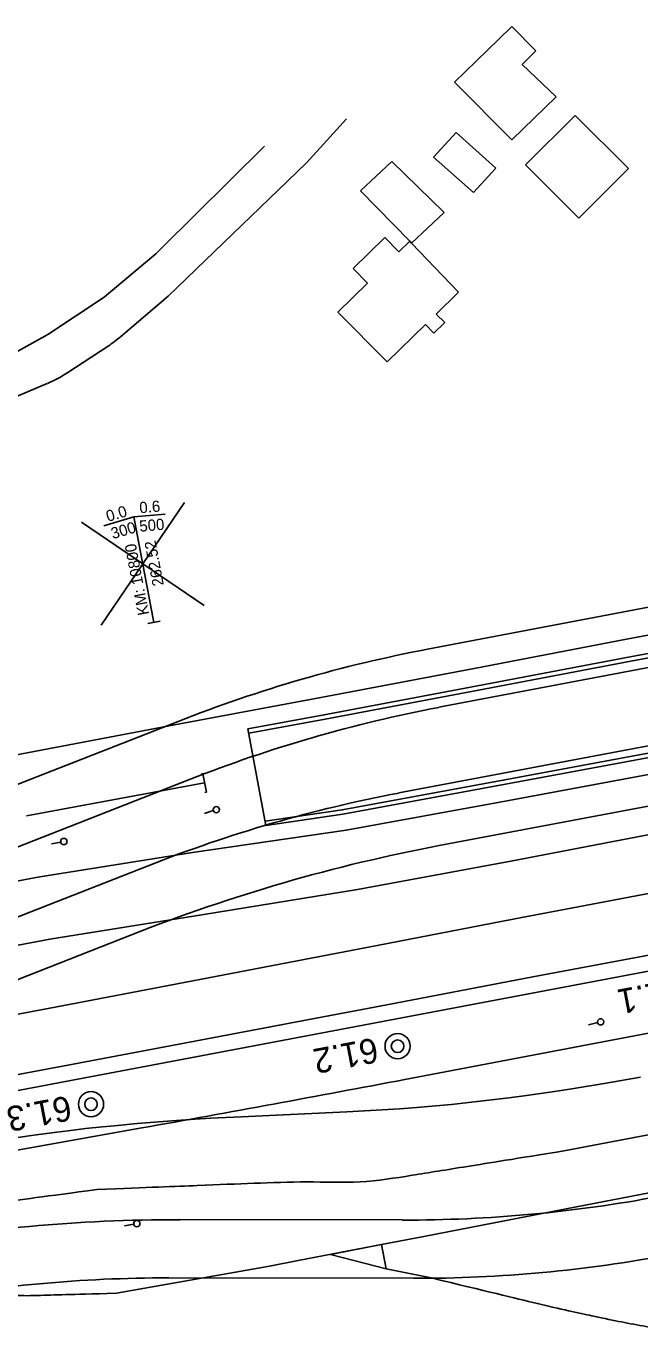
# Model space of a CAD drawing. Extents: x 6541740 to 6566395, y 5525066 to 5530361.
# Drawn here: x 6564220.2 to 6564269.3, y 5527813 to 5527918.8 of the extents above; entities that cross this region are included whole.
import ezdxf

# ---------------------------------------------------------------- set-up
doc = ezdxf.new("R2010")
doc.units = 0
for name, color, linetype in [('Domyślna', 7, 'Continuous'), ('ps_wymiarowanie', 7, 'Continuous'), ('TOR_PRZEK_P-uklad odniesienia', 7, 'Continuous'), ('TOR_PS_ODW-osadniki', 7, 'Continuous'), ('TOR_PS_T-rowy otwarte nieumocnione', 7, 'Continuous'), ('TOR_PS_T-rozjazdy projektowane', 7, 'Continuous'), ('TOR_PS_T-umocnienia skarp', 7, 'Continuous'), ('TOR_PS_T-wypelnienia', 7, 'Continuous'), ('TOR_RAMKI-ramka+tabelka 1', 7, 'Continuous')]:
    doc.layers.add(name, color=color, linetype=linetype)

# ---------------------------------------------------------------- blocks, each defined once
blk = doc.blocks.new('POINT_DISPLAY')
at = {"layer": 'Domyślna'}
blk.add_line((0, 0), (0, 0), dxfattribs=at)
blk = doc.blocks.new('4302_10')
at = {"layer": 'Domyślna'}
blk.add_line((0.25, 0), (1, 0), dxfattribs=at)
blk.add_circle((0, 0), 0.25, dxfattribs=at)
blk.add_blockref('POINT_DISPLAY', (0, 0), dxfattribs=at)
blk = doc.blocks.new('4302_7')
at = {"layer": 'Domyślna'}
blk.add_line((0.25, 0), (1, 0), dxfattribs=at)
blk.add_circle((0, 0), 0.25, dxfattribs=at)
blk.add_blockref('POINT_DISPLAY', (0, 0), dxfattribs=at)
blk = doc.blocks.new('4302_54')
at = {"layer": 'Domyślna'}
blk.add_line((0.25, 0), (1, 0), dxfattribs=at)
blk.add_circle((0, 0), 0.25, dxfattribs=at)
blk.add_blockref('POINT_DISPLAY', (0, 0), dxfattribs=at)
blk = doc.blocks.new('4108_1')
at = {"layer": 'Domyślna'}
blk.add_lwpolyline([(0.75, -0.5), (0.75, 0), (-0.75, 0), (-0.75, -0.5)], dxfattribs=at)
blk.add_blockref('POINT_DISPLAY', (0, 0), dxfattribs=at)
blk = doc.blocks.new('4010_1')
at = {"layer": 'Domyślna'}
for radius in [0.75, 0.375]:
    blk.add_circle((0, 0), radius, dxfattribs=at)

msp = doc.modelspace()

# ---------------------------------------------------------------- linework, layer by layer
at = {"layer": 'ps_wymiarowanie'}
for p, q in [((6564257.99, 5527917.72), (6564259.08, 5527918.78)), ((6564257.99, 5527917.72), (6564259.08, 5527918.78)), ((6564259.08, 5527918.78), (6564261, 5527916.83)), ((6564259.08, 5527918.78), (6564261, 5527916.83)), ((6564254.47, 5527914.3), (6564257.99, 5527917.72)), ((6564254.47, 5527914.3), (6564257.99, 5527917.72)), ((6564261, 5527916.83), (6564259.9, 5527915.72)), ((6564261, 5527916.83), (6564259.9, 5527915.72)), ((6564259.9, 5527915.72), (6564262.62, 5527913.14)), ((6564259.9, 5527915.72), (6564262.62, 5527913.14)), ((6564259.07, 5527909.68), (6564254.47, 5527914.3)), ((6564259.07, 5527909.68), (6564254.47, 5527914.3)), ((6564262.62, 5527913.14), (6564259.07, 5527909.68)), ((6564262.62, 5527913.14), (6564259.07, 5527909.68)), ((6564260.17, 5527907.69), (6564264.14, 5527911.65)), ((6564260.17, 5527907.69), (6564264.14, 5527911.65)), ((6564264.14, 5527911.65), (6564268.41, 5527907.4)), ((6564264.14, 5527911.65), (6564268.41, 5527907.4)), ((6564254.6, 5527910.27), (6564252.8, 5527908.29)), ((6564254.6, 5527910.27), (6564252.8, 5527908.29)), ((6564254.6, 5527910.27), (6564257.79, 5527907.43)), ((6564254.6, 5527910.27), (6564257.79, 5527907.43)), ((6564249.47, 5527907.96), (6564246.96, 5527905.6)), ((6564249.47, 5527907.96), (6564246.96, 5527905.6)), ((6564253.64, 5527903.86), (6564249.47, 5527907.96)), ((6564253.64, 5527903.86), (6564249.47, 5527907.96)), ((6564256, 5527905.46), (6564252.8, 5527908.29)), ((6564256, 5527905.46), (6564252.8, 5527908.29)), ((6564257.79, 5527907.43), (6564256, 5527905.46)), ((6564257.79, 5527907.43), (6564256, 5527905.46)), ((6564264.45, 5527903.42), (6564260.17, 5527907.69)), ((6564264.45, 5527903.42), (6564260.17, 5527907.69)), ((6564268.41, 5527907.4), (6564264.45, 5527903.42)), ((6564268.41, 5527907.4), (6564264.45, 5527903.42)), ((6564250.9, 5527901.56), (6564246.96, 5527905.6)), ((6564250.9, 5527901.56), (6564246.96, 5527905.6)), ((6564251.04, 5527901.41), (6564253.64, 5527903.86)), ((6564251.04, 5527901.41), (6564253.64, 5527903.86)), ((6564246.37, 5527899.39), (6564248.9, 5527901.85)), ((6564246.37, 5527899.39), (6564248.9, 5527901.85)), ((6564248.9, 5527901.85), (6564250.02, 5527900.71)), ((6564248.9, 5527901.85), (6564250.02, 5527900.71)), ((6564250.02, 5527900.71), (6564250.9, 5527901.56)), ((6564250.02, 5527900.71), (6564250.9, 5527901.56)), ((6564250.9, 5527901.56), (6564251.04, 5527901.41)), ((6564250.9, 5527901.56), (6564251.04, 5527901.41)), ((6564251.04, 5527901.41), (6564254.81, 5527897.47)), ((6564251.04, 5527901.41), (6564254.81, 5527897.47)), ((6564247.51, 5527898.21), (6564246.37, 5527899.39)), ((6564247.51, 5527898.21), (6564246.37, 5527899.39)), ((6564245.12, 5527895.88), (6564247.51, 5527898.21)), ((6564245.12, 5527895.88), (6564247.51, 5527898.21)), ((6564253.02, 5527895.73), (6564254.81, 5527897.47)), ((6564253.02, 5527895.73), (6564254.81, 5527897.47)), ((6564249.08, 5527891.89), (6564245.12, 5527895.88)), ((6564249.08, 5527891.89), (6564245.12, 5527895.88)), ((6564249.08, 5527891.89), (6564252.16, 5527894.88)), ((6564249.08, 5527891.89), (6564252.16, 5527894.88)), ((6564252.16, 5527894.88), (6564252.82, 5527894.2)), ((6564252.16, 5527894.88), (6564252.82, 5527894.2)), ((6564252.82, 5527894.2), (6564253.69, 5527895.05)), ((6564252.82, 5527894.2), (6564253.69, 5527895.05)), ((6564253.69, 5527895.05), (6564253.02, 5527895.73)), ((6564253.69, 5527895.05), (6564253.02, 5527895.73))]:
    msp.add_line(p, q, dxfattribs=at)
for centre, start, end in [((6564223.96, 5527908.09), 310.0028, 314.6686), ((6564221.23, 5527901.51), 303.3438, 310.455), ((6564218, 5527899.39), 292.7213, 303.3438)]:
    msp.add_arc(centre, 10, start, end, dxfattribs=at)
at = {"layer": 'TOR_PRZEK_P-uklad odniesienia'}
for p, q in [((6564226.16, 5527870.8), (6564232.85, 5527880.62)), ((6564234.42, 5527872.36), (6564224.6, 5527879.05))]:
    msp.add_line(p, q, dxfattribs=at)
at = {"layer": 'TOR_PS_ODW-osadniki'}
for p, q in [((6564228.79, 5527879.46), (6564226.38, 5527878.75)), ((6564228.79, 5527879.46), (6564231.29, 5527879.68)), ((6564230.4, 5527871.01), (6564228.79, 5527879.46)), ((6564229.9, 5527870.92), (6564230.89, 5527871.11))]:
    msp.add_line(p, q, dxfattribs=at)
at = {"layer": 'TOR_PS_T-rowy otwarte nieumocnione'}
for p, q in [((6564234.46, 5527858.14), (6564220.18, 5527855.5)), ((6564220.18, 5527855.5), (6564234.46, 5527858.14)), ((6564241.96, 5527819.85), (6564248.62, 5527821.14)), ((6564241.96, 5527819.85), (6564248.62, 5527821.14)), ((6564241.96, 5527819.85), (6564248.62, 5527821.14)), ((6564244.54, 5527820.35), (6564248.99, 5527819.19)), ((6564248.99, 5527819.19), (6564244.54, 5527820.35))]:
    msp.add_line(p, q, dxfattribs=at)
for points in [[(6564219.26, 5527860.37), (6564231.61, 5527862.71), (6564243.77, 5527865), (6564256.05, 5527867.32), (6564268.26, 5527869.66), (6564280.63, 5527871.99)], [(6564280.63, 5527871.99), (6564268.26, 5527869.66), (6564256.05, 5527867.32), (6564243.77, 5527865), (6564231.61, 5527862.71), (6564219.26, 5527860.37)], [(6564221.1, 5527850.59), (6564233.49, 5527852.57), (6564245.8, 5527854.36), (6564258.1, 5527856.6), (6564270.3, 5527858.87), (6564282.69, 5527861.18)], [(6564282.69, 5527861.18), (6564270.3, 5527858.87), (6564258.1, 5527856.6), (6564245.8, 5527854.36), (6564233.49, 5527852.57), (6564221.1, 5527850.59)], [(6564234.2, 5527858.86), (6564234.32, 5527858.88), (6564234.6, 5527857.41), (6564234.48, 5527857.38)], [(6564283.56, 5527856.55), (6564271.22, 5527854.21), (6564259, 5527851.88), (6564246.7, 5527849.61), (6564234.4, 5527847.61), (6564222.05, 5527845.62)], [(6564222.05, 5527845.62), (6564234.4, 5527847.61), (6564246.7, 5527849.61), (6564259, 5527851.88), (6564271.22, 5527854.21), (6564283.56, 5527856.55)], [(6564284.43, 5527851.98), (6564272.12, 5527849.67), (6564259.86, 5527847.36), (6564247.58, 5527844.98), (6564235.32, 5527842.63), (6564223.06, 5527840.28)], [(6564171.95, 5527841.28), (6564184.3, 5527843.56), (6564196.48, 5527845.94), (6564208.83, 5527848.27), (6564221.1, 5527850.59)], [(6564221.1, 5527850.59), (6564208.83, 5527848.27), (6564196.48, 5527845.94), (6564184.3, 5527843.56), (6564171.95, 5527841.28)], [(6564222.05, 5527845.62), (6564209.77, 5527843.3), (6564197.46, 5527840.8), (6564185.27, 5527838.38), (6564172.95, 5527836.09)], [(6564172.95, 5527836.09), (6564185.27, 5527838.38), (6564197.46, 5527840.8), (6564209.77, 5527843.3), (6564222.05, 5527845.62)], [(6564273.04, 5527844.91), (6564260.76, 5527842.61), (6564248.49, 5527840.25), (6564248.49, 5527840.25), (6564244.39, 5527839.47), (6564236.2, 5527837.92), (6564236.2, 5527837.92), (6564223.93, 5527835.61), (6564223.93, 5527835.61), (6564211.64, 5527833.29), (6564211.64, 5527833.29), (6564199.36, 5527830.98), (6564199.36, 5527830.98), (6564187.08, 5527828.68), (6564187.08, 5527828.68), (6564178.89, 5527827.14), (6564174.79, 5527826.35), (6564174.79, 5527826.35), (6564162.53, 5527823.99), (6564162.53, 5527823.99), (6564150.25, 5527821.68), (6564137.96, 5527819.34), (6564137.96, 5527819.34), (6564125.67, 5527817.01)], [(6564223.06, 5527840.28), (6564210.75, 5527837.96), (6564209.1, 5527837.65), (6564206.62, 5527837.18)], [(6564269.38, 5527834.55), (6564266.62, 5527834.07), (6564263.87, 5527833.62), (6564262.49, 5527833.41), (6564262.49, 5527833.41), (6564260.05, 5527833.07), (6564258.82, 5527832.9), (6564256.99, 5527832.68), (6564255.15, 5527832.47), (6564254.23, 5527832.38), (6564252.38, 5527832.21), (6564251.46, 5527832.13), (6564250.07, 5527832.02), (6564250.07, 5527832.02), (6564248.67, 5527831.93), (6564245.86, 5527831.77), (6564237.42, 5527831.39), (6564237.42, 5527831.39), (6564234.94, 5527831.26), (6564233.7, 5527831.18), (6564231.84, 5527831.06), (6564229.06, 5527830.84), (6564227.22, 5527830.67), (6564226.29, 5527830.58), (6564224.91, 5527830.43), (6564224.91, 5527830.43), (6564223.53, 5527830.26), (6564222.61, 5527830.15), (6564220.77, 5527829.9), (6564218.01, 5527829.5)], [(6564275.75, 5527831.02), (6564263.4, 5527828.67)], [(6564248.62, 5527821.14), (6564252.02, 5527821.79), (6564264.25, 5527824.16), (6564276.6, 5527826.53)], [(6564248.62, 5527821.14), (6564252.02, 5527821.79), (6564264.25, 5527824.16), (6564276.6, 5527826.53)], [(6564276.6, 5527826.53), (6564264.25, 5527824.16), (6564252.02, 5527821.79), (6564248.62, 5527821.14)], [(6564227.41, 5527817.24), (6564239.66, 5527819.41), (6564241.96, 5527819.85)], [(6564227.41, 5527817.24), (6564239.66, 5527819.41), (6564241.96, 5527819.85)], [(6564241.96, 5527819.85), (6564239.66, 5527819.41), (6564227.41, 5527817.24)], [(6564252.62, 5527818.46), (6564248.99, 5527819.19)], [(6564252.62, 5527818.46), (6564248.99, 5527819.19)]]:
    msp.add_lwpolyline(points, dxfattribs=at)
msp.add_lwpolyline([(6564244.54, 5527820.35), (6564248.62, 5527821.14), (6564248.99, 5527819.19)], close=True, dxfattribs=at)
for points in [[(6564225.83, 5527825.56), (6564230.03, 5527825.72), (6564234.22, 5527825.89), (6564238.41, 5527826.05), (6564242.64, 5527826.22), (6564246.94, 5527826.03), (6564251.08, 5527826.69), (6564255.18, 5527827.35), (6564259.29, 5527828.01), (6564263.4, 5527828.67)], [(6564225.83, 5527825.56), (6564221.7, 5527825), (6564217.56, 5527824.44), (6564213.42, 5527823.88), (6564210.72, 5527823.51), (6564208.13, 5527822.54), (6564205.43, 5527822.15), (6564204.06, 5527821.96), (6564202.7, 5527821.77), (6564201.33, 5527821.58)], [(6564189.79, 5527824.37), (6564192.16, 5527823.79), (6564194.52, 5527823.2), (6564196.89, 5527822.62), (6564198.31, 5527822.27), (6564199.71, 5527821.99), (6564201.13, 5527821.63), (6564202.65, 5527821.25), (6564204.19, 5527820.77), (6564205.71, 5527820.36), (6564208.63, 5527819.58), (6564211.54, 5527818.86), (6564214.45, 5527818.15), (6564216.68, 5527817.61), (6564218.92, 5527817), (6564221.04, 5527817.06), (6564223.16, 5527817.12), (6564225.29, 5527817.18), (6564227.41, 5527817.24)], [(6564189.79, 5527824.37), (6564192.16, 5527823.79), (6564194.52, 5527823.2), (6564196.89, 5527822.62), (6564198.31, 5527822.27), (6564199.71, 5527821.99), (6564201.13, 5527821.63), (6564202.65, 5527821.25), (6564204.19, 5527820.77), (6564205.71, 5527820.36), (6564208.63, 5527819.58), (6564211.54, 5527818.86), (6564214.45, 5527818.15), (6564216.68, 5527817.61), (6564218.92, 5527817), (6564221.04, 5527817.06), (6564223.16, 5527817.12), (6564225.29, 5527817.18), (6564227.41, 5527817.24)], [(6564189.79, 5527824.37), (6564192.16, 5527823.79), (6564194.52, 5527823.2), (6564196.89, 5527822.62), (6564198.31, 5527822.27), (6564199.71, 5527821.99), (6564201.13, 5527821.63), (6564202.65, 5527821.25), (6564204.19, 5527820.77), (6564205.71, 5527820.36), (6564208.63, 5527819.58), (6564211.54, 5527818.86), (6564214.45, 5527818.15), (6564216.68, 5527817.61), (6564218.92, 5527817), (6564221.04, 5527817.06), (6564223.16, 5527817.12), (6564225.29, 5527817.18), (6564227.41, 5527817.24)], [(6564279.18, 5527813.09), (6564278.66, 5527813.08), (6564278.15, 5527813.02), (6564277.62, 5527813.07), (6564275.7, 5527813.25), (6564273.71, 5527813.83), (6564271.76, 5527814.21), (6564269.8, 5527814.58), (6564267.86, 5527814.92), (6564265.9, 5527815.34), (6564261.49, 5527816.28), (6564257.05, 5527817.42), (6564252.62, 5527818.46)], [(6564252.62, 5527818.46), (6564257.05, 5527817.42), (6564261.49, 5527816.28), (6564265.9, 5527815.34), (6564267.86, 5527814.92), (6564269.8, 5527814.58), (6564271.76, 5527814.21), (6564273.71, 5527813.83), (6564275.7, 5527813.25), (6564277.62, 5527813.07), (6564278.15, 5527813.02), (6564278.66, 5527813.08), (6564279.18, 5527813.09)]]:
    msp.add_open_spline(points, degree=3, dxfattribs=at)
at = {"layer": 'TOR_PS_T-rozjazdy projektowane'}
for p, q in [((6564295.88, 5527877.13), (6564252.31, 5527868.87)), ((6564296.5, 5527872.41), (6564253.23, 5527864.21)), ((6564309.19, 5527868.55), (6564250.01, 5527857.34)), ((6564392, 5527866.19), (6564120.87, 5527814.79)), ((6564232.33, 5527863.08), (6564211.21, 5527854.78)), ((6564307.88, 5527863.47), (6564253.26, 5527853.12)), ((6564233.24, 5527858.42), (6564212.12, 5527850.12)), ((6564348.75, 5527853), (6564250.5, 5527834.38)), ((6564229.93, 5527851.51), (6564216.09, 5527846.06)), ((6564228.59, 5527845.97), (6564216.99, 5527841.39)), ((6564229.44, 5527830.5), (6564212.65, 5527827.5)), ((6564250.28, 5527823.11), (6564232.48, 5527823.14)), ((6564251.2, 5527818.44), (6564231.59, 5527818.47))]:
    msp.add_line(p, q, dxfattribs=at)
for centre, major_axis, start_param, end_param in [((6564578.23, 5526149.48), (-325.91, 1719.38), 0, 0.047356), ((6564579.14, 5526144.82), (-325.91, 1719.38), 0, 0.047357), ((6564575.92, 5526137.95), (-325.91, 1719.38), 0.000003, 0.047584), ((6564653.67, 5525740.73), (-400.41, 2112.39), 0, 0.047581), ((6558114, 5560207.91), (-6136.5, 32373.54), 3.138993, 3.141593), ((6563950.51, 5529514.91), (-320.33, 1689.91), 3.093771, 3.141593), ((6564581.04, 5525855.92), (-372.47, 1965.01), 6.235364, 6.283185), ((6563951.4, 5529510.24), (-320.33, 1689.91), 3.093849, 3.141593), ((6564531.39, 5526126.66), (-320.33, 1689.91), 6.235441, 6.283185)]:
    msp.add_ellipse(centre, major_axis=major_axis, ratio=0.25, start_param=start_param, end_param=end_param, dxfattribs=at)
at = {"layer": 'TOR_PS_T-umocnienia skarp'}
for points in [[(6564280.88, 5527870.54), (6564268.54, 5527868.24), (6564256.33, 5527865.93), (6564244.04, 5527863.59), (6564237.92, 5527862.47)], [(6564280.94, 5527870.19), (6564268.61, 5527867.89), (6564256.39, 5527865.59), (6564244.11, 5527863.25), (6564237.99, 5527862.12)], [(6564237.92, 5527862.47), (6564239.37, 5527854.73)], [(6564239.31, 5527855.07), (6564245.48, 5527855.98), (6564257.78, 5527858.26), (6564270, 5527860.53), (6564282.39, 5527862.88)], [(6564239.37, 5527854.73), (6564245.54, 5527855.64), (6564257.84, 5527857.92), (6564270.07, 5527860.18), (6564282.45, 5527862.53)]]:
    msp.add_lwpolyline(points, dxfattribs=at)
at = {"layer": 'TOR_PS_T-wypelnienia'}
for p, q in [((6564230.99, 5527900.98), (6564239.27, 5527909.17)), ((6564231.54, 5527897.16), (6564242.59, 5527907.83)), ((6564226.4, 5527897.08), (6564230.39, 5527900.43)), ((6564221.91, 5527894.09), (6564226.4, 5527897.08)), ((6564227.72, 5527893.9), (6564231.54, 5527897.16)), ((6564221.91, 5527894.09), (6564217.47, 5527891.64)), ((6564223.49, 5527891.03), (6564226.72, 5527893.16)), ((6564221.86, 5527890.16), (6564213.06, 5527886.48))]:
    msp.add_line(p, q, dxfattribs=at)
msp.add_lwpolyline([(6564242.59, 5527907.83), (6564242.92, 5527908.16), (6564245.82, 5527911.37)], dxfattribs=at)

# ---------------------------------------------------------------- block references
at = {"layer": 'Domyślna', "xscale": 1.0000000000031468, "yscale": 0.9999999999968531, "rotation": -161.93032772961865}
msp.add_blockref('4302_54', (6564235.39, 5527856), dxfattribs=at)
at = {"layer": 'Domyślna'}
for name, p, rotation in [('4302_7', (6564223.18, 5527853.45), -168.39421330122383), ('4302_10', (6564266.19, 5527838.99), -167.03475891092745), ('4302_7', (6564229.03, 5527822.82), -169.4999034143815)]:
    msp.add_blockref(name, p, dxfattribs=dict(at, rotation=rotation))
at = {"layer": 'TOR_PS_T-rowy otwarte nieumocnione', "xscale": 0.9999994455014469, "yscale": 0.25000013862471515, "rotation": -79.28234013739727}
msp.add_blockref('4108_1', (6564234.46, 5527858.14), dxfattribs=at)
at = {"layer": 'TOR_RAMKI-ramka+tabelka 1', "xscale": 1.345963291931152, "yscale": 1.345963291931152}
for p in [(6564249.92, 5527837.04), (6564225.36, 5527832.39)]:
    msp.add_blockref('4010_1', p, dxfattribs=at)

# ---------------------------------------------------------------- texts
at = {"layer": 'TOR_PS_ODW-osadniki'}
for s, rotation, p in [('0.0', 16.4713, (6564226.72, 5527879.06)), ('0.6', 5.0501, (6564229.27, 5527879.75)), ('300', 16.4713, (6564227.11, 5527877.68)), ('500', 5.0501, (6564229.27, 5527878.27)), ('KM: 10800', 100.7607, (6564230.02, 5527871.67)), ('262.52', 100.7607, (6564231.2, 5527874.01))]:
    msp.add_text(s, height=0.9, rotation=rotation, dxfattribs=at).set_placement(p)
at = {"layer": 'TOR_RAMKI-ramka+tabelka 1'}
for s, p in [('61.1', (6564272.52, 5527842.52)), ('61.2', (6564248.14, 5527837.75)), ('61.3', (6564223.58, 5527833.1))]:
    msp.add_text(s, height=2, rotation=190.7691, dxfattribs=at).set_placement(p)

doc.saveas('drawing.dxf')
